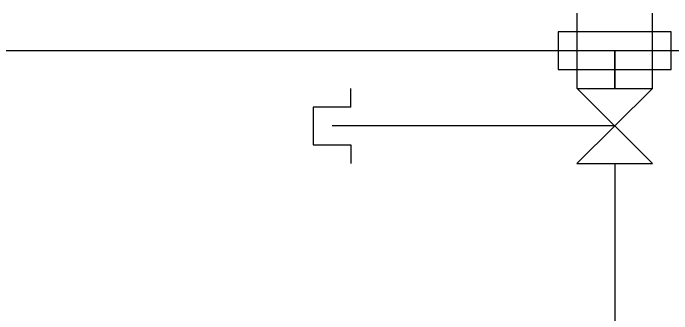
# Model space of a CAD drawing. Extents: x -264222 to -263592, y -1242345 to -1242048.
# Drawn here: x -263832.358 to -263827.989, y -1242084.389 to -1242082.39 of the extents above; entities that cross this region are included whole.
import ezdxf

# ---------------------------------------------------------------- set-up
doc = ezdxf.new("R2010")
doc.units = 0
doc.layers.add('KFA_2D_SITUACIA_DSP', color=7, linetype='Continuous')

msp = doc.modelspace()

# ---------------------------------------------------------------- linework, layer by layer
at = {"layer": 'KFA_2D_SITUACIA_DSP'}
for p, q in [((-263828.6178, -1242082.8899), (-263828.6178, -1242082.3899)), ((-263828.1178, -1242082.8899), (-263828.1178, -1242082.3899)), ((-263827.9928, -1242082.5149), (-263828.7428, -1242082.5149)), ((-263828.7428, -1242082.5149), (-263828.7428, -1242082.7649)), ((-263827.9928, -1242082.7649), (-263827.9928, -1242082.5149)), ((-263788.1428, -1242082.6399), (-263924.1428, -1242082.6399)), ((-263828.3678, -1242082.6399), (-263828.3678, -1242082.8899)), ((-263828.3678, -1242082.8899), (-263828.3678, -1242082.6399)), ((-263828.7428, -1242082.7649), (-263827.9928, -1242082.7649)), ((-263830.1178, -1242083.0149), (-263830.1178, -1242082.8899)), ((-263828.1178, -1242082.8899), (-263828.6179, -1242083.3899)), ((-263828.6178, -1242082.8899), (-263828.1178, -1242082.8899)), ((-263828.1179, -1242083.3899), (-263828.6178, -1242082.8899)), ((-263830.1178, -1242083.0149), (-263830.3678, -1242083.0149)), ((-263830.3678, -1242083.0149), (-263830.3678, -1242083.2649)), ((-263828.3678, -1242083.1399), (-263830.2428, -1242083.1399)), ((-263830.3678, -1242083.2649), (-263830.1178, -1242083.2649)), ((-263830.1178, -1242083.2649), (-263830.1178, -1242083.3899)), ((-263828.6179, -1242083.3899), (-263828.1179, -1242083.3899)), ((-263828.3679, -1242083.3899), (-263828.3678, -1242093.0073))]:
    msp.add_line(p, q, dxfattribs=at)

doc.saveas('drawing.dxf')
